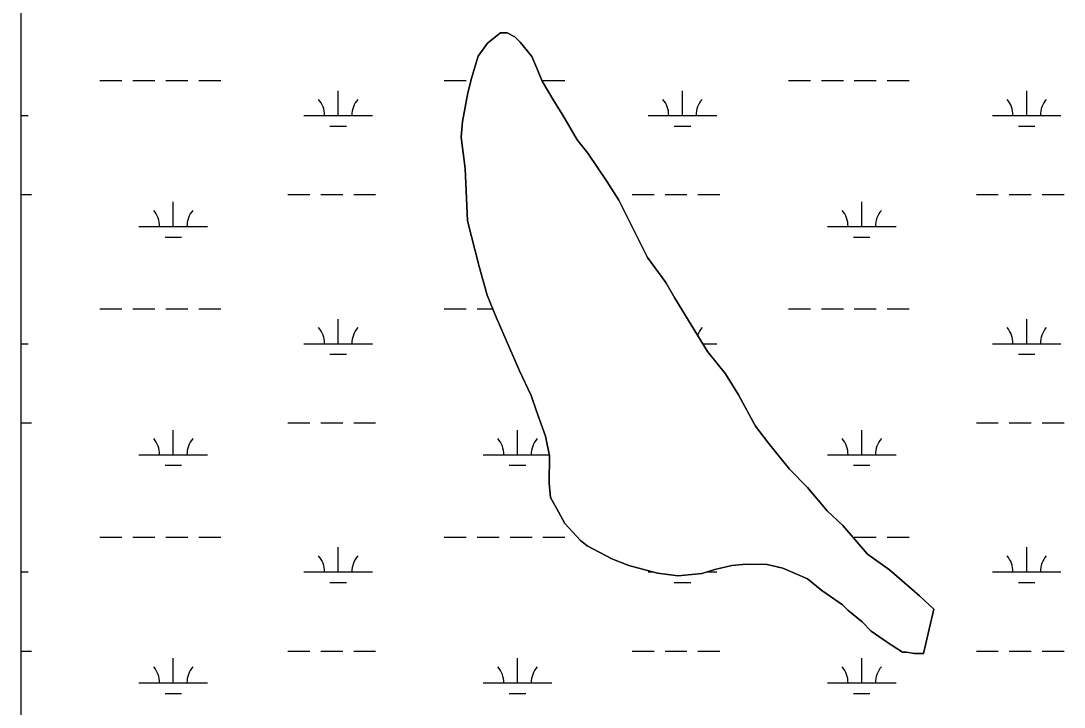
# Model space of a CAD drawing. Extents: x 3161564 to 3199464, y 849354 to 874788.
# Drawn here: x 3188477 to 3189998, y 867117 to 868117 of the extents above; entities that cross this region are included whole.
import ezdxf

# ---------------------------------------------------------------- set-up
doc = ezdxf.new("R2010")
doc.units = 0
for name, color, linetype in [('V-SITE-VEGE', 7, 'Continuous'), ('V-TOPO-SHOR', 7, 'Continuous'), ('V-WETL-SWMP', 7, 'Continuous')]:
    doc.layers.add(name, color=color, linetype=linetype)

msp = doc.modelspace()

# ---------------------------------------------------------------- linework, layer by layer
at = {"layer": 'V-SITE-VEGE'}
msp.add_lwpolyline([(3189793.181000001, 867195.4239999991), (3189808.506000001, 867260.0669999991), (3189787.616000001, 867279.121999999), (3189743.934000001, 867317.234999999), (3189711.640000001, 867340.1129999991), (3189675.570000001, 867382.0169999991), (3189652.782000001, 867402.976999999), (3189624.311000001, 867437.2599999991), (3189597.728000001, 867463.932999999), (3189567.360000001, 867502.0219999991), (3189548.381000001, 867526.7799999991), (3189523.729000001, 867572.4689999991), (3189504.763000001, 867602.932999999), (3189478.190000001, 867635.3119999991), (3189430.773000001, 867713.3709999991), (3189417.496000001, 867736.2189999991), (3189390.929000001, 867772.400999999), (3189349.225000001, 867856.157999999), (3189332.153000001, 867882.814999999), (3189303.692000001, 867924.7069999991), (3189288.510000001, 867943.7509999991), (3189267.647000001, 867979.9249999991), (3189254.370000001, 868000.8679999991), (3189237.300000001, 868029.4269999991), (3189229.725000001, 868048.4589999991), (3189222.145000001, 868065.5889999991), (3189205.063000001, 868086.5399999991), (3189197.467000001, 868094.1599999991), (3189186.065000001, 868099.885999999), (3189176.554000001, 868099.9029999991), (3189157.508000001, 868084.7189999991), (3189144.163000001, 868065.719999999), (3189134.603000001, 868035.302999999), (3189128.859000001, 868012.4899999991), (3189121.181000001, 867970.6599999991), (3189119.239000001, 867947.8389999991), (3189124.869000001, 867902.182999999), (3189126.716000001, 867869.844999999), (3189128.545000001, 867826.096999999), (3189145.552000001, 867759.498999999), (3189156.8940000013, 867717.6349999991), (3189170.152000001, 867685.278999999), (3189204.258000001, 867607.241999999), (3189221.316000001, 867571.0739999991), (3189228.885000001, 867548.238999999), (3189242.138000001, 867512.079999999), (3189247.796000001, 867483.540999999), (3189247.729000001, 867443.5989999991), (3189249.594000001, 867422.6719999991), (3189260.973000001, 867401.7309999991), (3189270.453000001, 867384.599999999), (3189293.235000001, 867359.834999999), (3189302.734000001, 867352.2109999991), (3189338.838000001, 867333.1299999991), (3189363.547000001, 867323.579999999), (3189405.371000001, 867312.0939999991), (3189435.798000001, 867308.241999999), (3189470.039000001, 867311.9879999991), (3189489.069000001, 867317.662999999), (3189513.805000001, 867323.327999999), (3189534.729000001, 867325.1939999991), (3189565.160000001, 867325.1419999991), (3189587.975000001, 867319.3979999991), (3189624.088000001, 867304.121999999), (3189644.979000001, 867286.969999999), (3189675.378000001, 867265.9959999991), (3189682.974000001, 867258.3749999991), (3189703.865000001, 867241.2209999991), (3189717.157000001, 867227.886999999), (3189736.154000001, 867214.5399999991), (3189747.5530000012, 867206.912999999), (3189762.753000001, 867197.3779999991), (3189768.459000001, 867197.3679999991), (3189779.867000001, 867195.4469999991)], close=True, dxfattribs=at)
at = {"layer": 'V-TOPO-SHOR'}
for p, q in [((3189157.5060278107, 868084.7158522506), (3189176.5519790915, 868099.8998170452)), ((3189176.551979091, 868099.8998170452), (3189186.0619636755, 868099.8838059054)), ((3189186.0619636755, 868099.8838059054), (3189197.4639518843, 868094.1587973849)), ((3189197.4639518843, 868094.1587973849), (3189205.0589484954, 868086.5377949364)), ((3189144.161071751, 868065.7178840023), (3189157.5060278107, 868084.7158522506)), ((3189205.0589484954, 868086.5377949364), (3189222.141945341, 868065.5867926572)), ((3189134.600122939, 868035.3029209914), (3189144.161071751, 868065.7178840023)), ((3189222.141945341, 868065.5867926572), (3189229.7209531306, 868048.4567982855)), ((3189229.7209531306, 868048.4567982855), (3189237.2969631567, 868029.4238055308)), ((3189128.8551590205, 868012.4879470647), (3189134.600122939, 868035.3029209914)), ((3189237.2969631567, 868029.4238055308), (3189254.366968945, 868000.8658097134)), ((3189121.17722054, 867970.6579915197), (3189128.8551590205, 868012.4879470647)), ((3189254.366968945, 868000.8658097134), (3189267.6449719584, 867979.9218118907)), ((3189119.237250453, 867947.8370131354), (3189121.17722054, 867970.6579915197)), ((3189267.6449719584, 867979.9218118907), (3189288.5069805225, 867943.7488180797)), ((3189124.8662948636, 867902.1800452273), (3189119.237250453, 867947.8370131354)), ((3189288.5069805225, 867943.7488180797), (3189303.689978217, 867924.7038164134)), ((3189303.6899782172, 867924.7038164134), (3189332.149739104, 867882.8116436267)), ((3189126.7143297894, 867869.8430704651), (3189124.8662948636, 867902.1800452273)), ((3189332.1497391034, 867882.8116436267), (3189349.2227426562, 867856.1556461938)), ((3189128.5433781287, 867826.0951053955), (3189126.7143297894, 867869.8430704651)), ((3189349.2227426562, 867856.1556461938), (3189390.925773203, 867772.3986682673)), ((3189145.5494286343, 867759.4971418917), (3189128.5433781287, 867826.0951053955)), ((3189390.925773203, 867772.3986682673), (3189417.492772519, 867736.216667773)), ((3189156.8904593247, 867717.6341640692), (3189145.5494286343, 867759.4971418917)), ((3189417.492772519, 867736.216667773), (3189430.768777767, 867713.3696715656)), ((3189170.150475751, 867685.2781759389), (3189156.8904593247, 867717.6341640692)), ((3189430.768777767, 867713.3696715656), (3189478.186792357, 867635.3096821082)), ((3189204.255511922, 867607.2402020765), (3189170.150475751, 867685.2781759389)), ((3189478.186792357, 867635.3096821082), (3189504.7607872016, 867602.9306783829)), ((3189221.3125266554, 867571.073212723), (3189204.255511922, 867607.2402020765)), ((3189504.7607872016, 867602.9306783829), (3189523.728792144, 867572.4676819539)), ((3189228.881541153, 867548.2372231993), (3189221.3125266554, 867571.073212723)), ((3189523.728792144, 867572.4676819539), (3189548.3778057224, 867526.7786917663)), ((3189242.13556205, 867512.0772383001), (3189228.881541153, 867548.2372231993)), ((3189548.3778057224, 867526.7786917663), (3189567.356803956, 867502.0206904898)), ((3189247.7935863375, 867483.5382558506), (3189242.13556205, 867512.0772383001)), ((3189567.356803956, 867502.0206904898), (3189597.7237993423, 867463.9306871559)), ((3189247.7266332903, 867443.5962897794), (3189247.7935863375, 867483.5382558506)), ((3189597.7237993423, 867463.9306871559), (3189624.3067874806, 867437.2576785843)), ((3189249.592654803, 867422.6713053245), (3189247.7266332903, 867443.5962897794)), ((3189624.3067874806, 867437.2576785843), (3189652.779781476, 867402.9746742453)), ((3189260.9696608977, 867401.7303097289), (3189249.592654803, 867422.6713053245)), ((3189652.779781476, 867402.9746742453), (3189675.567769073, 867382.0146652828)), ((3189270.450665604, 867384.5973131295), (3189260.9696608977, 867401.7303097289)), ((3189293.23365767, 867359.8333073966), (3189270.450665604, 867384.5973131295)), ((3189675.567769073, 867382.0146652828), (3189711.63575968, 867340.1106584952)), ((3189302.730651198, 867352.2093027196), (3189293.23365767, 867359.8333073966)), ((3189338.835614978, 867333.1282765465), (3189302.730651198, 867352.2093027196)), ((3189363.545586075, 867323.5772556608), (3189338.835614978, 867333.1282765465)), ((3189711.63575968, 867340.1106584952), (3189743.9307340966, 867317.2326400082)), ((3189405.3695316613, 867312.0952163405), (3189363.545586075, 867323.577255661)), ((3189435.7954868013, 867308.240183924), (3189405.3695316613, 867312.0952163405)), ((3189470.037426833, 867311.9861405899), (3189435.7954868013, 867308.2401839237)), ((3189489.066389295, 867317.6601134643), (3189470.037426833, 867311.9861405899)), ((3189513.8013425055, 867323.325079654), (3189489.066389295, 867317.6601134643)), ((3189534.726306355, 867325.192053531), (3189513.8013425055, 867323.325079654)), ((3189565.158257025, 867325.1400178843), (3189534.726306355, 867325.1920535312)), ((3189587.9722267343, 867319.3959959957), (3189565.158257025, 867325.1400178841)), ((3189624.0841860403, 867304.11996659), (3189587.9722267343, 867319.395995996)), ((3189743.9307340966, 867317.2326400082), (3189787.6127079, 867279.1196210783)), ((3189644.9771722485, 867286.9669566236), (3189624.0841860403, 867304.11996659)), ((3189675.3741475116, 867265.9939387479), (3189644.9771722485, 867286.9669566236)), ((3189682.9691441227, 867258.3729362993), (3189675.3741475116, 867265.9939387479)), ((3189787.6127079, 867279.1196210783), (3189808.501696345, 867260.0646127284)), ((3189703.86213033, 867241.2199263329), (3189682.9691441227, 867258.3729362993)), ((3189808.501696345, 867260.0646127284), (3189793.178039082, 867195.4228603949)), ((3189717.1531244, 867227.8839220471), (3189703.86213033, 867241.2199263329)), ((3189736.1511092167, 867214.5389110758), (3189717.1531244, 867227.8839220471)), ((3189747.550099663, 867206.910904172), (3189736.151109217, 867214.5389110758)), ((3189762.7500861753, 867197.3758944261), (3189747.550099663, 867206.910904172)), ((3189768.4560769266, 867197.3658877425), (3189762.7500861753, 867197.3758944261)), ((3189779.864060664, 867195.4448759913), (3189768.4560769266, 867197.3658877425)), ((3189793.178039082, 867195.4228603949), (3189779.864060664, 867195.4448759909))]:
    msp.add_line(p, q, dxfattribs=at)
at = {"layer": 'V-WETL-SWMP'}
for p, q in [((3188477.260836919, 871379.3726630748), (3188477.2538062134, 864057.7045825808)), ((3189157.5060278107, 868084.7158522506), (3189176.5519790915, 868099.8998170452)), ((3189176.551979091, 868099.8998170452), (3189186.0619636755, 868099.8838059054)), ((3189186.0619636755, 868099.8838059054), (3189197.4639518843, 868094.1587973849)), ((3189197.4639518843, 868094.1587973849), (3189205.0589484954, 868086.5377949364)), ((3189144.161071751, 868065.7178840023), (3189157.5060278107, 868084.7158522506)), ((3189205.0589484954, 868086.5377949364), (3189222.141945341, 868065.5867926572)), ((3189134.600122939, 868035.3029209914), (3189144.161071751, 868065.7178840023)), ((3189222.141945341, 868065.5867926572), (3189229.7209531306, 868048.4567982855)), ((3189229.7209531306, 868048.4567982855), (3189237.2969631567, 868029.4238055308)), ((3188592.5951875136, 868030.2168344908), (3188624.595161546, 868030.2168344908)), ((3188640.5951485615, 868030.2168344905), (3188672.5951225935, 868030.2168344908)), ((3188688.59510961, 868030.2168344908), (3188720.595083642, 868030.2168344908)), ((3188736.595070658, 868030.2168344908), (3188768.5950446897, 868030.2168344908)), ((3189094.5027802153, 868030.2168344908), (3189126.5027542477, 868030.2168344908)), ((3189128.8551590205, 868012.4879470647), (3189134.600122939, 868035.3029209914)), ((3189237.2969631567, 868029.4238055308), (3189254.366968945, 868000.8658097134)), ((3189238.5026633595, 868030.2168344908), (3189270.5026373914, 868030.2168344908)), ((3189596.4103729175, 868030.2168344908), (3189628.4103469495, 868030.2168344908)), ((3189644.410333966, 868030.2168344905), (3189676.410307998, 868030.2168344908)), ((3189692.4102950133, 868030.2168344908), (3189724.4102690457, 868030.2168344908)), ((3189740.4102560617, 868030.2168344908), (3189772.410230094, 868030.2168344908)), ((3188939.910965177, 867979.4748559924), (3188939.9109229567, 868015.4748407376)), ((3189121.17722054, 867970.6579915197), (3189128.8551590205, 868012.4879470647)), ((3189441.8185578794, 867979.4748559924), (3189441.8185156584, 868015.4748407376)), ((3189943.7261505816, 867979.4748559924), (3189943.7261083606, 868015.4748407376)), ((3189254.366968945, 868000.8658097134), (3189267.6449719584, 867979.9218118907)), ((3188477.2575721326, 867979.4748559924), (3188488.0033319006, 867979.4748559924)), ((3188889.911005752, 867979.4748559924), (3188989.9109246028, 867979.4748559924)), ((3189119.237250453, 867947.8370131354), (3189121.17722054, 867970.6579915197)), ((3189267.6449719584, 867979.9218118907), (3189288.5069805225, 867943.7488180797)), ((3189391.818598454, 867979.4748559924), (3189491.8185173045, 867979.4748559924)), ((3189893.7261911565, 867979.4748559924), (3189993.726110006, 867979.4748559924)), ((3188927.9109930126, 867964.043862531), (3188951.910973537, 867964.0438625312)), ((3189429.818585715, 867964.043862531), (3189453.8185662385, 867964.0438625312)), ((3189931.726178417, 867964.043862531), (3189955.7261589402, 867964.0438625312)), ((3189124.8662948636, 867902.1800452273), (3189119.237250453, 867947.8370131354)), ((3189288.5069805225, 867943.7488180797), (3189303.689978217, 867924.7038164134)), ((3189303.6899782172, 867924.7038164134), (3189332.149739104, 867882.8116436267)), ((3189126.7143297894, 867869.8430704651), (3189124.8662948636, 867902.1800452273)), ((3189332.1497391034, 867882.8116436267), (3189349.2227426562, 867856.1556461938)), ((3188477.257461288, 867864.0429049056), (3188492.5954635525, 867864.0429049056)), ((3188866.503160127, 867864.0429049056), (3188898.5031341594, 867864.0429049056)), ((3188914.503121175, 867864.0429049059), (3188946.503095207, 867864.0429049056)), ((3188962.5030822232, 867864.0429049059), (3188994.5030562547, 867864.0429049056)), ((3189128.5433781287, 867826.0951053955), (3189126.7143297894, 867869.8430704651)), ((3189368.4107528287, 867864.0429049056), (3189400.410726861, 867864.0429049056)), ((3189416.4107138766, 867864.0429049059), (3189448.4106879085, 867864.0429049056)), ((3189464.410674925, 867864.0429049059), (3189496.410648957, 867864.0429049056)), ((3189870.3183455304, 867864.0429049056), (3189902.318319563, 867864.0429049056)), ((3189918.318306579, 867864.0429049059), (3189950.318280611, 867864.0429049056)), ((3189966.3182676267, 867864.0429049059), (3189998.3182416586, 867864.0429049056)), ((3188699.439350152, 867817.6129245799), (3188699.4393079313, 867853.6129093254)), ((3189349.2227426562, 867856.1556461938), (3189390.925773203, 867772.3986682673)), ((3189703.2545355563, 867817.6129245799), (3189703.2544933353, 867853.6129093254)), ((3188649.439390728, 867817.6129245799), (3188749.439309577, 867817.6129245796)), ((3189145.5494286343, 867759.4971418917), (3189128.5433781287, 867826.0951053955)), ((3189653.2545761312, 867817.6129245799), (3189753.2544949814, 867817.6129245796)), ((3188687.4393779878, 867802.1819311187), (3188711.4393585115, 867802.181931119)), ((3189691.2545633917, 867802.1819311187), (3189715.254543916, 867802.181931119)), ((3189390.925773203, 867772.3986682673), (3189417.492772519, 867736.216667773)), ((3189156.8904593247, 867717.6341640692), (3189145.5494286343, 867759.4971418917)), ((3189417.492772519, 867736.216667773), (3189430.768777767, 867713.3696715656)), ((3189170.150475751, 867685.2781759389), (3189156.8904593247, 867717.6341640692)), ((3189430.768777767, 867713.3696715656), (3189478.186792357, 867635.3096821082)), ((3188592.5955776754, 867697.5419754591), (3188624.5955517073, 867697.5419754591)), ((3188640.5955387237, 867697.5419754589), (3188672.5955127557, 867697.5419754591)), ((3188688.5954997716, 867697.5419754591), (3188720.5954738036, 867697.5419754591)), ((3188736.59546082, 867697.5419754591), (3188768.595434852, 867697.5419754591)), ((3189094.5031703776, 867697.5419754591), (3189126.5031444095, 867697.5419754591)), ((3189142.503131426, 867697.5419754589), (3189165.124568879, 867697.5419754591)), ((3189596.4107630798, 867697.5419754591), (3189628.4107371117, 867697.5419754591)), ((3189644.4107241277, 867697.5419754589), (3189676.4106981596, 867697.5419754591)), ((3189692.410685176, 867697.5419754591), (3189724.410659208, 867697.5419754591)), ((3189740.4106462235, 867697.5419754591), (3189772.4106202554, 867697.5419754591)), ((3188939.911355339, 867646.7999969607), (3188939.9113131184, 867682.799981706)), ((3189204.255511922, 867607.2402020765), (3189170.150475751, 867685.2781759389)), ((3189943.7265407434, 867646.7999969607), (3189943.7264985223, 867682.799981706)), ((3188477.257252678, 867646.7999969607), (3188488.0037220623, 867646.7999969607)), ((3188889.911395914, 867646.7999969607), (3188989.9113147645, 867646.7999969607)), ((3189471.2069308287, 867646.7999969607), (3189491.8189074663, 867646.7999969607)), ((3189893.726581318, 867646.7999969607), (3189993.7265001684, 867646.7999969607)), ((3188927.911383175, 867631.3690034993), (3188951.9113636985, 867631.3690034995)), ((3189478.186792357, 867635.3096821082), (3189504.7607872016, 867602.9306783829)), ((3189931.7265685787, 867631.3690034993), (3189955.726549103, 867631.3690034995)), ((3189221.3125266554, 867571.073212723), (3189204.255511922, 867607.2402020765)), ((3189504.7607872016, 867602.9306783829), (3189523.728792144, 867572.4676819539)), ((3189228.881541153, 867548.2372231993), (3189221.3125266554, 867571.073212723)), ((3189523.728792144, 867572.4676819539), (3189548.3778057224, 867526.7786917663)), ((3189242.13556205, 867512.0772383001), (3189228.881541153, 867548.2372231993)), ((3188477.257141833, 867531.3680458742), (3188492.595853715, 867531.3680458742)), ((3188866.5035502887, 867531.3680458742), (3188898.5035243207, 867531.3680458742)), ((3188914.503511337, 867531.3680458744), (3188946.5034853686, 867531.3680458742)), ((3188962.5034723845, 867531.3680458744), (3188994.503446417, 867531.3680458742)), ((3189548.3778057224, 867526.7786917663), (3189567.356803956, 867502.0206904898)), ((3189870.318735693, 867531.3680458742), (3189902.318709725, 867531.3680458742)), ((3189918.3186967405, 867531.3680458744), (3189950.3186707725, 867531.3680458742)), ((3189966.318657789, 867531.3680458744), (3189998.318631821, 867531.3680458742)), ((3188699.439740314, 867484.9380655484), (3188699.4396980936, 867520.938050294)), ((3189201.3473330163, 867484.9380655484), (3189201.3472907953, 867520.938050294)), ((3189247.7935863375, 867483.5382558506), (3189242.13556205, 867512.0772383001)), ((3189703.2549257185, 867484.9380655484), (3189703.2548834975, 867520.938050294)), ((3189567.356803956, 867502.0206904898), (3189597.7237993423, 867463.9306871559)), ((3188649.4397808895, 867484.9380655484), (3188749.4396997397, 867484.9380655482)), ((3189151.3473735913, 867484.9380655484), (3189247.5160656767, 867484.9380655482)), ((3189247.7266332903, 867443.5962897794), (3189247.7935863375, 867483.5382558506)), ((3189653.2549662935, 867484.9380655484), (3189753.254885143, 867484.9380655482)), ((3188687.4397681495, 867469.5070720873), (3188711.4397486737, 867469.5070720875)), ((3189189.3473608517, 867469.5070720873), (3189213.3473413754, 867469.5070720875)), ((3189597.7237993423, 867463.9306871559), (3189624.3067874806, 867437.2576785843)), ((3189691.254953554, 867469.5070720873), (3189715.254934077, 867469.5070720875)), ((3189249.592654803, 867422.6713053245), (3189247.7266332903, 867443.5962897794)), ((3189624.3067874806, 867437.2576785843), (3189652.779781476, 867402.9746742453)), ((3189260.9696608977, 867401.7303097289), (3189249.592654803, 867422.6713053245)), ((3189652.779781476, 867402.9746742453), (3189675.567769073, 867382.0146652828)), ((3189270.450665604, 867384.5973131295), (3189260.9696608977, 867401.7303097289)), ((3189293.23365767, 867359.8333073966), (3189270.450665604, 867384.5973131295)), ((3189675.567769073, 867382.0146652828), (3189711.63575968, 867340.1106584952)), ((3188592.5959678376, 867364.8671164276), (3188624.59594187, 867364.8671164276)), ((3188640.5959288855, 867364.8671164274), (3188672.5959029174, 867364.8671164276)), ((3188688.595889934, 867364.8671164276), (3188720.595863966, 867364.8671164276)), ((3188736.595850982, 867364.8671164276), (3188768.5958250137, 867364.8671164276)), ((3189094.5035605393, 867364.8671164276), (3189126.5035345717, 867364.8671164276)), ((3189142.5035215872, 867364.8671164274), (3189174.5034956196, 867364.8671164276)), ((3189190.5034826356, 867364.8671164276), (3189222.503456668, 867364.8671164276)), ((3189238.5034436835, 867364.8671164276), (3189270.5034177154, 867364.8671164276)), ((3189302.730651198, 867352.2093027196), (3189293.23365767, 867359.8333073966)), ((3189692.4110753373, 867364.8671164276), (3189724.4110493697, 867364.8671164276)), ((3189740.4110363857, 867364.8671164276), (3189772.411010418, 867364.8671164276)), ((3188939.911745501, 867314.1251379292), (3188939.9117032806, 867350.1251226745)), ((3189338.835614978, 867333.1282765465), (3189302.730651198, 867352.2093027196)), ((3189943.7269309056, 867314.1251379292), (3189943.7268886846, 867350.1251226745)), ((3189363.545586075, 867323.5772556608), (3189338.835614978, 867333.1282765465)), ((3189711.63575968, 867340.1106584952), (3189743.9307340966, 867317.2326400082)), ((3188477.256933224, 867314.1251379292), (3188488.0041122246, 867314.1251379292)), ((3188889.911786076, 867314.1251379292), (3188989.9117049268, 867314.1251379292)), ((3189405.3695316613, 867312.0952163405), (3189363.545586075, 867323.577255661)), ((3189391.819378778, 867314.1251379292), (3189397.9754331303, 867314.1251379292)), ((3189435.7954868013, 867308.240183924), (3189405.3695316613, 867312.0952163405)), ((3189470.037426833, 867311.9861405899), (3189435.7954868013, 867308.2401839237)), ((3189489.066389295, 867317.6601134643), (3189470.037426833, 867311.9861405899)), ((3189477.2110423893, 867314.1251379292), (3189491.8192976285, 867314.1251379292)), ((3189513.8013425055, 867323.325079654), (3189489.066389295, 867317.6601134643)), ((3189534.726306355, 867325.192053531), (3189513.8013425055, 867323.325079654)), ((3189565.158257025, 867325.1400178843), (3189534.726306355, 867325.1920535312)), ((3189587.9722267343, 867319.3959959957), (3189565.158257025, 867325.1400178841)), ((3189624.0841860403, 867304.11996659), (3189587.9722267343, 867319.395995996)), ((3189743.9307340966, 867317.2326400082), (3189787.6127079, 867279.1196210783)), ((3189893.7269714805, 867314.1251379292), (3189993.72689033, 867314.1251379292)), ((3188927.9117733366, 867298.6941444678), (3188951.911753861, 867298.694144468)), ((3189429.819366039, 867298.6941444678), (3189453.8193465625, 867298.694144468)), ((3189644.9771722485, 867286.9669566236), (3189624.0841860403, 867304.11996659)), ((3189931.726958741, 867298.6941444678), (3189955.726939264, 867298.694144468)), ((3189675.3741475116, 867265.9939387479), (3189644.9771722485, 867286.9669566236)), ((3189682.9691441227, 867258.3729362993), (3189675.3741475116, 867265.9939387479)), ((3189787.6127079, 867279.1196210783), (3189808.501696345, 867260.0646127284)), ((3189703.86213033, 867241.2199263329), (3189682.9691441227, 867258.3729362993)), ((3189808.501696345, 867260.0646127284), (3189793.178039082, 867195.4228603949)), ((3189717.1531244, 867227.8839220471), (3189703.86213033, 867241.2199263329)), ((3189736.1511092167, 867214.5389110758), (3189717.1531244, 867227.8839220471)), ((3189747.550099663, 867206.910904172), (3189736.151109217, 867214.5389110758)), ((3189762.7500861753, 867197.3758944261), (3189747.550099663, 867206.910904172)), ((3188477.2568223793, 867198.6931868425), (3188492.5962438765, 867198.6931868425)), ((3188866.503940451, 867198.6931868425), (3188898.503914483, 867198.6931868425)), ((3188914.503901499, 867198.6931868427), (3188946.503875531, 867198.6931868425)), ((3188962.5038625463, 867198.6931868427), (3188994.503836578, 867198.6931868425)), ((3189368.4115331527, 867198.6931868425), (3189400.411507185, 867198.6931868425)), ((3189416.4114942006, 867198.6931868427), (3189448.4114682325, 867198.6931868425)), ((3189464.411455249, 867198.6931868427), (3189496.411429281, 867198.6931868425)), ((3189768.4560769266, 867197.3658877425), (3189762.7500861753, 867197.3758944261)), ((3189779.864060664, 867195.4448759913), (3189768.4560769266, 867197.3658877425)), ((3189793.178039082, 867195.4228603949), (3189779.864060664, 867195.4448759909)), ((3189870.3191258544, 867198.6931868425), (3189902.319099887, 867198.6931868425)), ((3189918.319086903, 867198.6931868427), (3189950.3190609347, 867198.6931868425)), ((3189966.3190479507, 867198.6931868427), (3189998.3190219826, 867198.6931868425)), ((3188699.440130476, 867152.2632065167), (3188699.440088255, 867188.2631912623)), ((3189201.347723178, 867152.2632065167), (3189201.3476809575, 867188.2631912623)), ((3189703.25531588, 867152.2632065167), (3189703.2552736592, 867188.2631912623)), ((3188649.4401710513, 867152.2632065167), (3188749.440089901, 867152.2632065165)), ((3189151.3477637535, 867152.2632065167), (3189251.347682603, 867152.2632065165)), ((3189653.255356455, 867152.2632065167), (3189753.2552753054, 867152.2632065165)), ((3188687.4401583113, 867136.8322130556), (3188711.4401388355, 867136.8322130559)), ((3189189.347751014, 867136.8322130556), (3189213.347731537, 867136.8322130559)), ((3189691.2553437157, 867136.8322130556), (3189715.2553242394, 867136.8322130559))]:
    msp.add_line(p, q, dxfattribs=at)
for centre, radius, start, end in [((3188884.668073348, 867979.9496589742), 35.24628790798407, 359.2281796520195, 40.77183798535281), ((3188995.1538558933, 867979.9496589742), 35.246287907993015, 139.22817724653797, 180.7718355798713), ((3189386.5756660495, 867979.9496589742), 35.24628790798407, 359.2281796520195, 40.77183798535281), ((3189497.061448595, 867979.9496589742), 35.246287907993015, 139.22817724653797, 180.7718355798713), ((3189888.483258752, 867979.9496589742), 35.24628790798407, 359.2281796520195, 40.77183798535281), ((3189998.969041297, 867979.9496589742), 35.246287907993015, 139.22817724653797, 180.7718355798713), ((3188644.196458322, 867818.0877275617), 35.24628790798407, 359.2281796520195, 40.77183798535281), ((3188754.6822408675, 867818.0877275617), 35.246287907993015, 139.22817724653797, 180.7718355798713), ((3189648.0116437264, 867818.0877275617), 35.24628790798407, 359.2281796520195, 40.77183798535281), ((3189758.497426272, 867818.0877275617), 35.246287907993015, 139.22817724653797, 180.7718355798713), ((3188884.6684635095, 867647.2747999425), 35.24628790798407, 359.2281796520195, 40.77183798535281), ((3188995.154246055, 867647.2747999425), 35.246287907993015, 139.22817724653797, 180.7718355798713), ((3189497.0618387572, 867647.2747999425), 35.246287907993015, 139.22817724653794, 160.6179667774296), ((3189888.4836489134, 867647.2747999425), 35.24628790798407, 359.2281796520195, 40.77183798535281), ((3189998.9694314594, 867647.2747999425), 35.246287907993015, 139.22817724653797, 180.7718355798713), ((3188644.196848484, 867485.4128685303), 35.24628790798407, 359.2281796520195, 40.77183798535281), ((3188754.68263103, 867485.4128685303), 35.246287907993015, 139.22817724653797, 180.7718355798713), ((3189146.104441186, 867485.4128685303), 35.24628790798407, 359.2281796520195, 40.77183798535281), ((3189256.590223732, 867485.4128685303), 35.246287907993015, 139.22817724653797, 180.7718355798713), ((3189648.012033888, 867485.4128685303), 35.24628790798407, 359.2281796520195, 40.77183798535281), ((3189758.497816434, 867485.4128685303), 35.246287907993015, 139.22817724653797, 180.7718355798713), ((3188884.6688536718, 867314.599940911), 35.24628790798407, 359.2281796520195, 40.77183798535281), ((3188995.1546362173, 867314.599940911), 35.246287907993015, 139.22817724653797, 180.7718355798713), ((3189888.484039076, 867314.599940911), 35.24628790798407, 359.2281796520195, 40.77183798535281), ((3189998.969821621, 867314.599940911), 35.246287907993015, 139.22817724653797, 180.7718355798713), ((3188644.197238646, 867152.7380094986), 35.24628790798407, 359.2281796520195, 40.77183798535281), ((3188754.6830211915, 867152.7380094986), 35.246287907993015, 139.22817724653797, 180.7718355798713), ((3189146.104831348, 867152.7380094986), 35.24628790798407, 359.2281796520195, 40.77183798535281), ((3189256.5906138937, 867152.7380094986), 35.246287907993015, 139.22817724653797, 180.7718355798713), ((3189648.01242405, 867152.7380094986), 35.24628790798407, 359.2281796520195, 40.77183798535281), ((3189758.498206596, 867152.7380094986), 35.246287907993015, 139.22817724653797, 180.7718355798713)]:
    msp.add_arc(centre, radius, start, end, dxfattribs=at)

doc.saveas('drawing.dxf')
